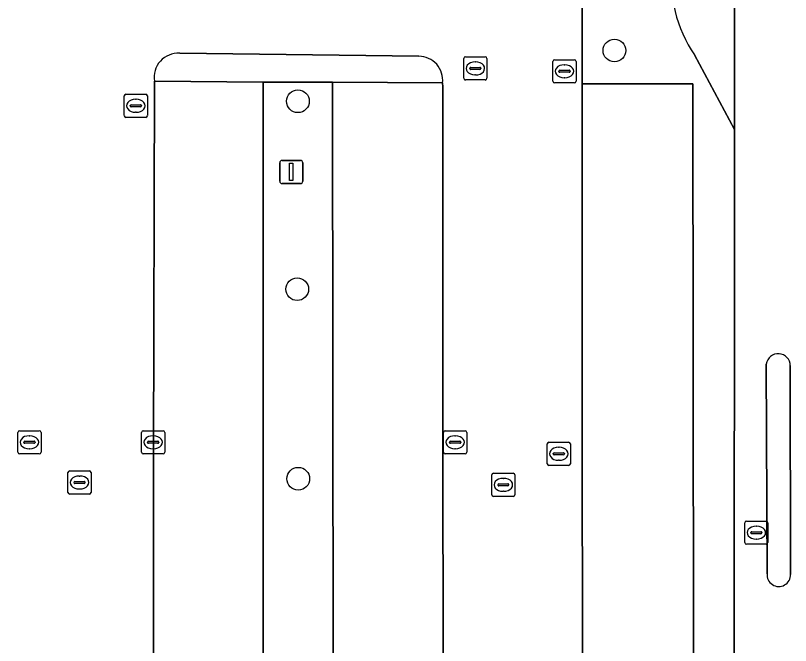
# Model space of a CAD drawing. Extents: x 161477 to 163040, y 383680 to 384871.
# Drawn here: x 161773.54 to 161806.97, y 384408 to 384435.18 of the extents above; entities that cross this region are included whole.
import ezdxf

# ---------------------------------------------------------------- set-up
doc = ezdxf.new("R2010")
doc.units = 0
for name, color, linetype in [('IMGEO_Boom', 7, 'Continuous'), ('IMGEO_Fietspad_open', 7, 'Continuous'), ('IMGEO_Groenvoorziening', 7, 'Continuous'), ('IMGEO_Kolk', 7, 'Continuous'), ('IMGEO_Lichtmast', 7, 'Continuous'), ('IMGEO_Parkeervlak_open', 7, 'Continuous'), ('IMGEO_Rijbaan_lokaal_open', 7, 'Continuous'), ('IMGEO_Rioolput', 7, 'Continuous'), ('IMGEO_Verkeerseiland_open', 7, 'Continuous'), ('IMGEO_Voetpad_halfverhard', 7, 'Continuous')]:
    doc.layers.add(name, color=color, linetype=linetype)

msp = doc.modelspace()

# ---------------------------------------------------------------- linework, layer by layer
at = {"layer": 'IMGEO_Boom'}
for centre in [(161799.37, 384433.671), (161785.72, 384431.48), (161785.69, 384423.37), (161785.734, 384415.194)]:
    msp.add_circle(centre, 0.489, dxfattribs=at)
at = {"layer": 'IMGEO_Fietspad_open'}
msp.add_lwpolyline([(161802.821, 384433.478), (161804.547, 384430.267), (161804.553, 384438.346)], dxfattribs=at)
msp.add_arc((161807.778, 384436.8), 5.967, 174.1566, 213.8266, dxfattribs=at)
at = {"layer": 'IMGEO_Groenvoorziening'}
for points in [[(161801.099, 384443.464), (161797.972, 384442.571), (161797.978, 384438.423), (161797.977, 384432.238), (161802.755, 384432.235), (161802.809, 384383.602), (161798.043, 384383.618), (161798.046, 384381.643), (161802.284, 384381.629)], [(161804.54, 384404.241), (161804.547, 384430.267), (161802.821, 384433.478)]]:
    msp.add_lwpolyline(points, dxfattribs=at)
msp.add_lwpolyline([(161787.262, 384381.205), (161787.205, 384432.298), (161784.221, 384432.311), (161784.225, 384381.219)], close=True, dxfattribs=at)
msp.add_arc((161807.778, 384436.8), 5.967, 174.1566, 213.8266, dxfattribs=at)
at = {"layer": 'IMGEO_Kolk'}
for p, q in [((161792.946, 384433.398), (161793.798, 384433.398)), ((161792.871, 384432.472), (161792.871, 384433.324)), ((161793.359, 384433.178), (161793.384, 384433.178)), ((161793.872, 384433.324), (161793.872, 384432.472)), ((161796.718, 384432.348), (161796.718, 384433.2)), ((161796.793, 384433.274), (161797.645, 384433.274)), ((161797.206, 384433.054), (161797.231, 384433.054)), ((161797.719, 384433.2), (161797.719, 384432.348)), ((161793.13, 384432.892), (161793.13, 384432.904)), ((161793.568, 384432.855), (161793.17, 384432.855)), ((161793.173, 384432.941), (161793.571, 384432.941)), ((161793.614, 384432.904), (161793.614, 384432.892)), ((161796.977, 384432.768), (161796.977, 384432.78)), ((161797.415, 384432.731), (161797.017, 384432.731)), ((161797.02, 384432.817), (161797.418, 384432.817)), ((161797.461, 384432.78), (161797.461, 384432.768)), ((161793.798, 384432.398), (161792.946, 384432.398)), ((161793.382, 384432.618), (161793.357, 384432.618)), ((161797.229, 384432.494), (161797.204, 384432.494)), ((161797.645, 384432.274), (161796.793, 384432.274)), ((161778.227, 384430.859), (161778.227, 384431.711)), ((161778.302, 384431.785), (161779.154, 384431.785)), ((161779.228, 384431.711), (161779.228, 384430.859)), ((161778.715, 384431.565), (161778.74, 384431.565)), ((161778.486, 384431.279), (161778.486, 384431.291)), ((161778.924, 384431.242), (161778.526, 384431.242)), ((161778.529, 384431.328), (161778.927, 384431.328)), ((161778.97, 384431.291), (161778.97, 384431.279)), ((161779.154, 384430.785), (161778.302, 384430.785)), ((161778.738, 384431.005), (161778.713, 384431.005)), ((161773.636, 384416.34), (161773.636, 384417.192)), ((161773.711, 384417.266), (161774.563, 384417.266)), ((161774.124, 384417.046), (161774.149, 384417.046)), ((161774.637, 384417.192), (161774.637, 384416.34)), ((161778.972, 384416.34), (161778.972, 384417.192)), ((161779.047, 384417.266), (161779.899, 384417.266)), ((161779.46, 384417.046), (161779.485, 384417.046)), ((161779.973, 384417.192), (161779.973, 384416.34)), ((161792.002, 384416.34), (161792.002, 384417.192)), ((161792.077, 384417.266), (161792.929, 384417.266)), ((161792.49, 384417.046), (161792.515, 384417.046)), ((161793.003, 384417.192), (161793.003, 384416.34)), ((161773.895, 384416.76), (161773.895, 384416.772)), ((161774.333, 384416.723), (161773.935, 384416.723)), ((161773.938, 384416.809), (161774.336, 384416.809)), ((161774.379, 384416.772), (161774.379, 384416.76)), ((161779.231, 384416.76), (161779.231, 384416.772)), ((161779.669, 384416.723), (161779.271, 384416.723)), ((161779.274, 384416.809), (161779.672, 384416.809)), ((161779.715, 384416.772), (161779.715, 384416.76)), ((161792.261, 384416.76), (161792.261, 384416.772)), ((161792.699, 384416.723), (161792.301, 384416.723)), ((161792.304, 384416.809), (161792.702, 384416.809)), ((161792.745, 384416.772), (161792.745, 384416.76)), ((161796.47, 384415.843), (161796.47, 384416.695)), ((161796.545, 384416.769), (161797.397, 384416.769)), ((161797.471, 384416.695), (161797.471, 384415.843)), ((161774.147, 384416.486), (161774.122, 384416.486)), ((161779.483, 384416.486), (161779.458, 384416.486)), ((161792.513, 384416.486), (161792.488, 384416.486)), ((161796.958, 384416.549), (161796.983, 384416.549)), ((161774.563, 384416.266), (161773.711, 384416.266)), ((161779.899, 384416.266), (161779.047, 384416.266)), ((161792.929, 384416.266), (161792.077, 384416.266)), ((161796.729, 384416.263), (161796.729, 384416.275)), ((161797.167, 384416.226), (161796.769, 384416.226)), ((161796.772, 384416.312), (161797.17, 384416.312)), ((161796.981, 384415.989), (161796.956, 384415.989)), ((161797.213, 384416.275), (161797.213, 384416.263)), ((161797.397, 384415.769), (161796.545, 384415.769)), ((161805.068, 384413.365), (161805.92, 384413.365)), ((161804.993, 384412.439), (161804.993, 384413.291)), ((161805.481, 384413.145), (161805.506, 384413.145)), ((161805.994, 384413.291), (161805.994, 384412.439)), ((161805.252, 384412.859), (161805.252, 384412.871)), ((161805.69, 384412.822), (161805.292, 384412.822)), ((161805.295, 384412.908), (161805.693, 384412.908)), ((161805.736, 384412.871), (161805.736, 384412.859)), ((161805.92, 384412.365), (161805.068, 384412.365)), ((161805.504, 384412.585), (161805.479, 384412.585))]:
    msp.add_line(p, q, dxfattribs=at)
for points in [[(161792.946, 384433.398), (161793.798, 384433.398)], [(161792.871, 384432.472), (161792.871, 384433.324)], [(161793.872, 384433.324), (161793.872, 384432.472)], [(161796.718, 384432.348), (161796.718, 384433.2)], [(161796.793, 384433.274), (161797.645, 384433.274)], [(161797.719, 384433.2), (161797.719, 384432.348)], [(161793.798, 384432.398), (161792.946, 384432.398)], [(161797.645, 384432.274), (161796.793, 384432.274)], [(161778.227, 384430.859), (161778.227, 384431.711)], [(161778.302, 384431.785), (161779.154, 384431.785)], [(161779.228, 384431.711), (161779.228, 384430.859)], [(161779.154, 384430.785), (161778.302, 384430.785)], [(161773.636, 384416.34), (161773.636, 384417.192)], [(161773.711, 384417.266), (161774.563, 384417.266)], [(161774.637, 384417.192), (161774.637, 384416.34)], [(161778.972, 384416.34), (161778.972, 384417.192)], [(161779.047, 384417.266), (161779.899, 384417.266)], [(161779.973, 384417.192), (161779.973, 384416.34)], [(161792.002, 384416.34), (161792.002, 384417.192)], [(161792.077, 384417.266), (161792.929, 384417.266)], [(161793.003, 384417.192), (161793.003, 384416.34)], [(161796.47, 384415.843), (161796.47, 384416.695)], [(161796.545, 384416.769), (161797.397, 384416.769)], [(161797.471, 384416.695), (161797.471, 384415.843)], [(161774.563, 384416.266), (161773.711, 384416.266)], [(161779.899, 384416.266), (161779.047, 384416.266)], [(161792.929, 384416.266), (161792.077, 384416.266)], [(161797.397, 384415.769), (161796.545, 384415.769)], [(161805.068, 384413.365), (161805.92, 384413.365)], [(161804.993, 384412.439), (161804.993, 384413.291)], [(161805.994, 384413.291), (161805.994, 384412.439)], [(161805.92, 384412.365), (161805.068, 384412.365)]]:
    msp.add_lwpolyline(points, dxfattribs=at)
for centre, radius, start, end in [((161792.948, 384433.322), 0.0765, 91.552, 178.448), ((161792.948, 384433.322), 0.0765, 91.552, 178.448), ((161793.796, 384433.322), 0.0765, 1.552, 88.448), ((161793.796, 384433.322), 0.0765, 1.552, 88.448), ((161796.795, 384433.198), 0.0765, 91.552, 178.448), ((161796.795, 384433.198), 0.0765, 91.552, 178.448), ((161797.643, 384433.198), 0.0765, 1.552, 88.448), ((161797.643, 384433.198), 0.0765, 1.552, 88.448), ((161793.17, 384432.901), 0.0403, 85.8775, 175.7526), ((161793.167, 384432.891), 0.0366, 178.938, 274.7102), ((161793.571, 384432.898), 0.043, 264.8664, 352.4533), ((161793.575, 384432.903), 0.0386, 1.7309, 96.639), ((161797.017, 384432.777), 0.0403, 85.8775, 175.7526), ((161797.014, 384432.767), 0.0366, 178.938, 274.7102), ((161797.418, 384432.774), 0.043, 264.8664, 352.4533), ((161797.422, 384432.779), 0.0386, 1.7309, 96.639), ((161792.948, 384432.474), 0.0765, 181.552, 268.448), ((161792.948, 384432.474), 0.0765, 181.552, 268.448), ((161793.796, 384432.474), 0.0765, 271.552, 358.448), ((161793.796, 384432.474), 0.0765, 271.552, 358.448), ((161796.795, 384432.35), 0.0765, 181.552, 268.448), ((161796.795, 384432.35), 0.0765, 181.552, 268.448), ((161797.643, 384432.35), 0.0765, 271.552, 358.448), ((161797.643, 384432.35), 0.0765, 271.552, 358.448), ((161778.304, 384431.709), 0.0765, 91.552, 178.448), ((161778.304, 384431.709), 0.0765, 91.552, 178.448), ((161779.152, 384431.709), 0.0765, 1.552, 88.448), ((161779.152, 384431.709), 0.0765, 1.552, 88.448), ((161778.526, 384431.288), 0.0403, 85.8775, 175.7526), ((161778.523, 384431.278), 0.0366, 178.938, 274.7102), ((161778.927, 384431.285), 0.043, 264.8664, 352.4533), ((161778.931, 384431.29), 0.0386, 1.7309, 96.639), ((161778.304, 384430.861), 0.0765, 181.552, 268.448), ((161778.304, 384430.861), 0.0765, 181.552, 268.448), ((161779.152, 384430.861), 0.0765, 271.552, 358.448), ((161779.152, 384430.861), 0.0765, 271.552, 358.448), ((161773.713, 384417.19), 0.0765, 91.552, 178.448), ((161773.713, 384417.19), 0.0765, 91.552, 178.448), ((161774.561, 384417.19), 0.0765, 1.552, 88.448), ((161774.561, 384417.19), 0.0765, 1.552, 88.448), ((161779.049, 384417.19), 0.0765, 91.552, 178.448), ((161779.049, 384417.19), 0.0765, 91.552, 178.448), ((161779.897, 384417.19), 0.0765, 1.552, 88.448), ((161779.897, 384417.19), 0.0765, 1.552, 88.448), ((161792.079, 384417.19), 0.0765, 91.552, 178.448), ((161792.079, 384417.19), 0.0765, 91.552, 178.448), ((161792.927, 384417.19), 0.0765, 1.552, 88.448), ((161792.927, 384417.19), 0.0765, 1.552, 88.448), ((161773.935, 384416.769), 0.0403, 85.8775, 175.7526), ((161773.932, 384416.759), 0.0366, 178.938, 274.7102), ((161774.336, 384416.766), 0.043, 264.8664, 352.4533), ((161774.34, 384416.771), 0.0386, 1.7309, 96.639), ((161779.271, 384416.769), 0.0403, 85.8775, 175.7526), ((161779.268, 384416.759), 0.0366, 178.938, 274.7102), ((161779.672, 384416.766), 0.043, 264.8664, 352.4533), ((161779.676, 384416.771), 0.0386, 1.7309, 96.639), ((161792.301, 384416.769), 0.0403, 85.8775, 175.7526), ((161792.298, 384416.759), 0.0366, 178.938, 274.7102), ((161792.702, 384416.766), 0.043, 264.8664, 352.4533), ((161792.706, 384416.771), 0.0386, 1.7309, 96.639), ((161796.547, 384416.693), 0.0765, 91.552, 178.448), ((161796.547, 384416.693), 0.0765, 91.552, 178.448), ((161797.395, 384416.693), 0.0765, 1.552, 88.448), ((161797.395, 384416.693), 0.0765, 1.552, 88.448), ((161773.713, 384416.342), 0.0765, 181.552, 268.448), ((161773.713, 384416.342), 0.0765, 181.552, 268.448), ((161774.561, 384416.342), 0.0765, 271.552, 358.448), ((161774.561, 384416.342), 0.0765, 271.552, 358.448), ((161779.049, 384416.342), 0.0765, 181.552, 268.448), ((161779.049, 384416.342), 0.0765, 181.552, 268.448), ((161779.897, 384416.342), 0.0765, 271.552, 358.448), ((161779.897, 384416.342), 0.0765, 271.552, 358.448), ((161792.079, 384416.342), 0.0765, 181.552, 268.448), ((161792.079, 384416.342), 0.0765, 181.552, 268.448), ((161792.927, 384416.342), 0.0765, 271.552, 358.448), ((161792.927, 384416.342), 0.0765, 271.552, 358.448), ((161796.769, 384416.272), 0.0403, 85.8775, 175.7526), ((161796.766, 384416.262), 0.0366, 178.938, 274.7102), ((161797.17, 384416.269), 0.043, 264.8664, 352.4533), ((161797.174, 384416.274), 0.0386, 1.7309, 96.639), ((161796.547, 384415.845), 0.0765, 181.552, 268.448), ((161796.547, 384415.845), 0.0765, 181.552, 268.448), ((161797.395, 384415.845), 0.0765, 271.552, 358.448), ((161797.395, 384415.845), 0.0765, 271.552, 358.448), ((161805.07, 384413.289), 0.0765, 91.552, 178.448), ((161805.07, 384413.289), 0.0765, 91.552, 178.448), ((161805.918, 384413.289), 0.0765, 1.552, 88.448), ((161805.918, 384413.289), 0.0765, 1.552, 88.448), ((161805.292, 384412.868), 0.0403, 85.8775, 175.7526), ((161805.289, 384412.858), 0.0366, 178.938, 274.7102), ((161805.693, 384412.865), 0.043, 264.8664, 352.4533), ((161805.697, 384412.87), 0.0386, 1.7309, 96.639), ((161805.07, 384412.441), 0.0765, 181.552, 268.448), ((161805.07, 384412.441), 0.0765, 181.552, 268.448), ((161805.918, 384412.441), 0.0765, 271.552, 358.448), ((161805.918, 384412.441), 0.0765, 271.552, 358.448)]:
    msp.add_arc(centre, radius, start, end, dxfattribs=at)
for centre, major_axis, ratio, start_param, end_param in [((161793.358, 384432.898), (-0.387, 0.002), 0.722429, 4.712389, 7.853982), ((161793.383, 384432.898), (-0.39, 0.002), 0.717154, 1.570796, 4.712389), ((161797.205, 384432.774), (-0.387, 0.002), 0.722429, 4.712389, 7.853982), ((161797.23, 384432.774), (-0.39, 0.002), 0.717154, 1.570796, 4.712389), ((161778.714, 384431.285), (-0.387, 0.002), 0.722429, 4.712389, 7.853982), ((161778.739, 384431.285), (-0.39, 0.002), 0.717154, 1.570796, 4.712389), ((161774.123, 384416.766), (-0.387, 0.002), 0.722429, 4.712389, 7.853982), ((161774.148, 384416.766), (-0.39, 0.002), 0.717154, 1.570796, 4.712389), ((161779.459, 384416.766), (-0.387, 0.002), 0.722429, 4.712389, 7.853982), ((161779.484, 384416.766), (-0.39, 0.002), 0.717154, 1.570796, 4.712389), ((161792.489, 384416.766), (-0.387, 0.002), 0.722429, 4.712389, 7.853982), ((161792.514, 384416.766), (-0.39, 0.002), 0.717154, 1.570796, 4.712389), ((161796.957, 384416.269), (-0.387, 0.002), 0.722429, 4.712389, 7.853982), ((161796.982, 384416.269), (-0.39, 0.002), 0.717154, 1.570796, 4.712389), ((161805.48, 384412.865), (-0.387, 0.002), 0.722429, 4.712389, 7.853982), ((161805.505, 384412.865), (-0.39, 0.002), 0.717154, 1.570796, 4.712389)]:
    msp.add_ellipse(centre, major_axis=major_axis, ratio=ratio, start_param=start_param, end_param=end_param, dxfattribs=at)
at = {"layer": 'IMGEO_Lichtmast'}
for p, q in [((161784.935, 384428.031), (161784.935, 384428.831)), ((161784.935, 384428.831), (161784.935, 384428.031)), ((161785.035, 384428.931), (161785.825, 384428.931)), ((161785.825, 384428.931), (161785.035, 384428.931)), ((161785.925, 384428.831), (161785.925, 384428.031)), ((161785.925, 384428.031), (161785.925, 384428.831)), ((161785.825, 384427.931), (161785.035, 384427.931)), ((161785.035, 384427.931), (161785.825, 384427.931))]:
    msp.add_line(p, q, dxfattribs=at)
msp.add_lwpolyline([(161785.355, 384428.806), (161785.505, 384428.806), (161785.505, 384428.056), (161785.355, 384428.056), (161785.355, 384428.806)], dxfattribs=at)
for centre, start, end in [((161785.035, 384428.831), 90, 180), ((161785.035, 384428.831), 90, 180), ((161785.825, 384428.831), 0, 90), ((161785.825, 384428.831), 360, 90), ((161785.035, 384428.031), 180, 270), ((161785.035, 384428.031), 180, 270), ((161785.825, 384428.031), 270, 0), ((161785.825, 384428.031), 270, 0)]:
    msp.add_arc(centre, 0.1, start, end, dxfattribs=at)
at = {"layer": 'IMGEO_Parkeervlak_open'}
for points in [[(161779.486, 384416.273), (161779.486, 384381.238), (161784.225, 384381.219), (161784.221, 384432.311), (161779.526, 384432.346)], [(161791.965, 384416.316), (161791.969, 384432.107), (161791.956, 384432.269), (161787.205, 384432.298), (161787.262, 384381.205), (161792.027, 384381.236)], [(161802.809, 384383.602), (161802.755, 384432.235), (161797.977, 384432.238), (161797.985, 384416.363), (161798.043, 384383.618)]]:
    msp.add_lwpolyline(points, close=True, dxfattribs=at)
at = {"layer": 'IMGEO_Rijbaan_lokaal_open'}
for points in [[(161798.047, 384381.136), (161798.046, 384381.643), (161798.043, 384383.618), (161797.985, 384416.363), (161797.977, 384432.238), (161797.978, 384438.423), (161773.582, 384438.473), (161773.585, 384438.729), (161773.484, 384438.662), (161773.06, 384438.972), (161763.798, 384428.146), (161753.471, 384415.952), (161742.406, 384402.932), (161731.9, 384390.55), (161721.931, 384378.875), (161720.507, 384377.164), (161720.607, 384377.081), (161720.914, 384376.826), (161721.841, 384376.034)], [(161804.553, 384438.346), (161804.547, 384430.267), (161804.54, 384404.241)], [(161780.619, 384433.549), (161790.934, 384433.423)], [(161779.486, 384416.273), (161779.526, 384432.346)], [(161791.956, 384432.269), (161791.969, 384432.107), (161791.965, 384416.316), (161792.027, 384381.236)], [(161805.955, 384411.096), (161805.923, 384420.143)], [(161806.957, 384420.073), (161806.966, 384411.068)], [(161779.486, 384381.238), (161779.486, 384416.273)]]:
    msp.add_lwpolyline(points, dxfattribs=at)
for centre, radius, start, end in [((161780.556, 384432.508), 1.043, 86.5428, 188.9431), ((161790.933, 384432.392), 1.031, 353.1292, 89.928), ((161806.437, 384420.067), 0.52, 0.6192, 171.635), ((161806.46, 384411.05), 0.507, 174.8469, 1.9802)]:
    msp.add_arc(centre, radius, start, end, dxfattribs=at)
at = {"layer": 'IMGEO_Rioolput'}
for p, q in [((161775.799, 384414.604), (161775.799, 384415.456)), ((161775.874, 384415.53), (161776.726, 384415.53)), ((161776.8, 384415.456), (161776.8, 384414.604)), ((161794.079, 384414.504), (161794.079, 384415.356)), ((161794.154, 384415.43), (161795.006, 384415.43)), ((161795.08, 384415.356), (161795.08, 384414.504)), ((161776.058, 384415.024), (161776.058, 384415.036)), ((161776.496, 384414.987), (161776.098, 384414.987)), ((161776.101, 384415.073), (161776.499, 384415.073)), ((161776.287, 384415.31), (161776.312, 384415.31)), ((161776.542, 384415.036), (161776.542, 384415.024)), ((161794.567, 384415.21), (161794.592, 384415.21)), ((161776.31, 384414.75), (161776.285, 384414.75)), ((161794.338, 384414.924), (161794.338, 384414.936)), ((161794.776, 384414.887), (161794.378, 384414.887)), ((161794.381, 384414.973), (161794.779, 384414.973)), ((161794.59, 384414.65), (161794.565, 384414.65)), ((161794.822, 384414.936), (161794.822, 384414.924)), ((161776.726, 384414.53), (161775.874, 384414.53)), ((161795.006, 384414.43), (161794.154, 384414.43))]:
    msp.add_line(p, q, dxfattribs=at)
for points in [[(161775.799, 384414.604), (161775.799, 384415.456)], [(161775.874, 384415.53), (161776.726, 384415.53)], [(161776.8, 384415.456), (161776.8, 384414.604)], [(161794.079, 384414.504), (161794.079, 384415.356)], [(161794.154, 384415.43), (161795.006, 384415.43)], [(161795.08, 384415.356), (161795.08, 384414.504)], [(161776.726, 384414.53), (161775.874, 384414.53)], [(161795.006, 384414.43), (161794.154, 384414.43)]]:
    msp.add_lwpolyline(points, dxfattribs=at)
for centre, radius, start, end in [((161775.876, 384415.454), 0.0765, 91.552, 178.448), ((161775.876, 384415.454), 0.0765, 91.552, 178.448), ((161776.724, 384415.454), 0.0765, 1.552, 88.448), ((161776.724, 384415.454), 0.0765, 1.552, 88.448), ((161794.156, 384415.354), 0.0765, 91.552, 178.448), ((161794.156, 384415.354), 0.0765, 91.552, 178.448), ((161795.004, 384415.354), 0.0765, 1.552, 88.448), ((161795.004, 384415.354), 0.0765, 1.552, 88.448), ((161776.098, 384415.033), 0.0403, 85.8775, 175.7526), ((161776.095, 384415.023), 0.0366, 178.938, 274.7102), ((161776.499, 384415.03), 0.043, 264.8664, 352.4533), ((161776.503, 384415.035), 0.0386, 1.7309, 96.639), ((161794.378, 384414.933), 0.0403, 85.8775, 175.7526), ((161794.375, 384414.923), 0.0366, 178.938, 274.7102), ((161794.779, 384414.93), 0.043, 264.8664, 352.4533), ((161794.783, 384414.935), 0.0386, 1.7309, 96.639), ((161775.876, 384414.606), 0.0765, 181.552, 268.448), ((161775.876, 384414.606), 0.0765, 181.552, 268.448), ((161776.724, 384414.606), 0.0765, 271.552, 358.448), ((161776.724, 384414.606), 0.0765, 271.552, 358.448), ((161794.156, 384414.506), 0.0765, 181.552, 268.448), ((161794.156, 384414.506), 0.0765, 181.552, 268.448), ((161795.004, 384414.506), 0.0765, 271.552, 358.448), ((161795.004, 384414.506), 0.0765, 271.552, 358.448)]:
    msp.add_arc(centre, radius, start, end, dxfattribs=at)
for centre, major_axis, ratio, start_param, end_param in [((161776.286, 384415.03), (-0.387, 0.002), 0.722429, 4.712389, 7.853982), ((161776.311, 384415.03), (-0.39, 0.002), 0.717154, 1.570796, 4.712389), ((161794.566, 384414.93), (-0.387, 0.002), 0.722429, 4.712389, 7.853982), ((161794.591, 384414.93), (-0.39, 0.002), 0.717154, 1.570796, 4.712389)]:
    msp.add_ellipse(centre, major_axis=major_axis, ratio=ratio, start_param=start_param, end_param=end_param, dxfattribs=at)
at = {"layer": 'IMGEO_Verkeerseiland_open'}
for points in [[(161805.923, 384420.143), (161805.955, 384411.096)], [(161806.966, 384411.068), (161806.957, 384420.073)]]:
    msp.add_lwpolyline(points, dxfattribs=at)
for centre, radius, start, end in [((161806.437, 384420.067), 0.52, 0.6192, 171.635), ((161806.46, 384411.05), 0.507, 174.8469, 1.9802)]:
    msp.add_arc(centre, radius, start, end, dxfattribs=at)
at = {"layer": 'IMGEO_Voetpad_halfverhard'}
for points in [[(161790.934, 384433.423), (161780.619, 384433.549)], [(161779.526, 384432.346), (161784.221, 384432.311), (161787.205, 384432.298), (161791.956, 384432.269)]]:
    msp.add_lwpolyline(points, dxfattribs=at)
for centre, radius, start, end in [((161780.556, 384432.508), 1.043, 86.5428, 188.9431), ((161790.933, 384432.392), 1.031, 353.1292, 89.928)]:
    msp.add_arc(centre, radius, start, end, dxfattribs=at)

doc.saveas('drawing.dxf')
